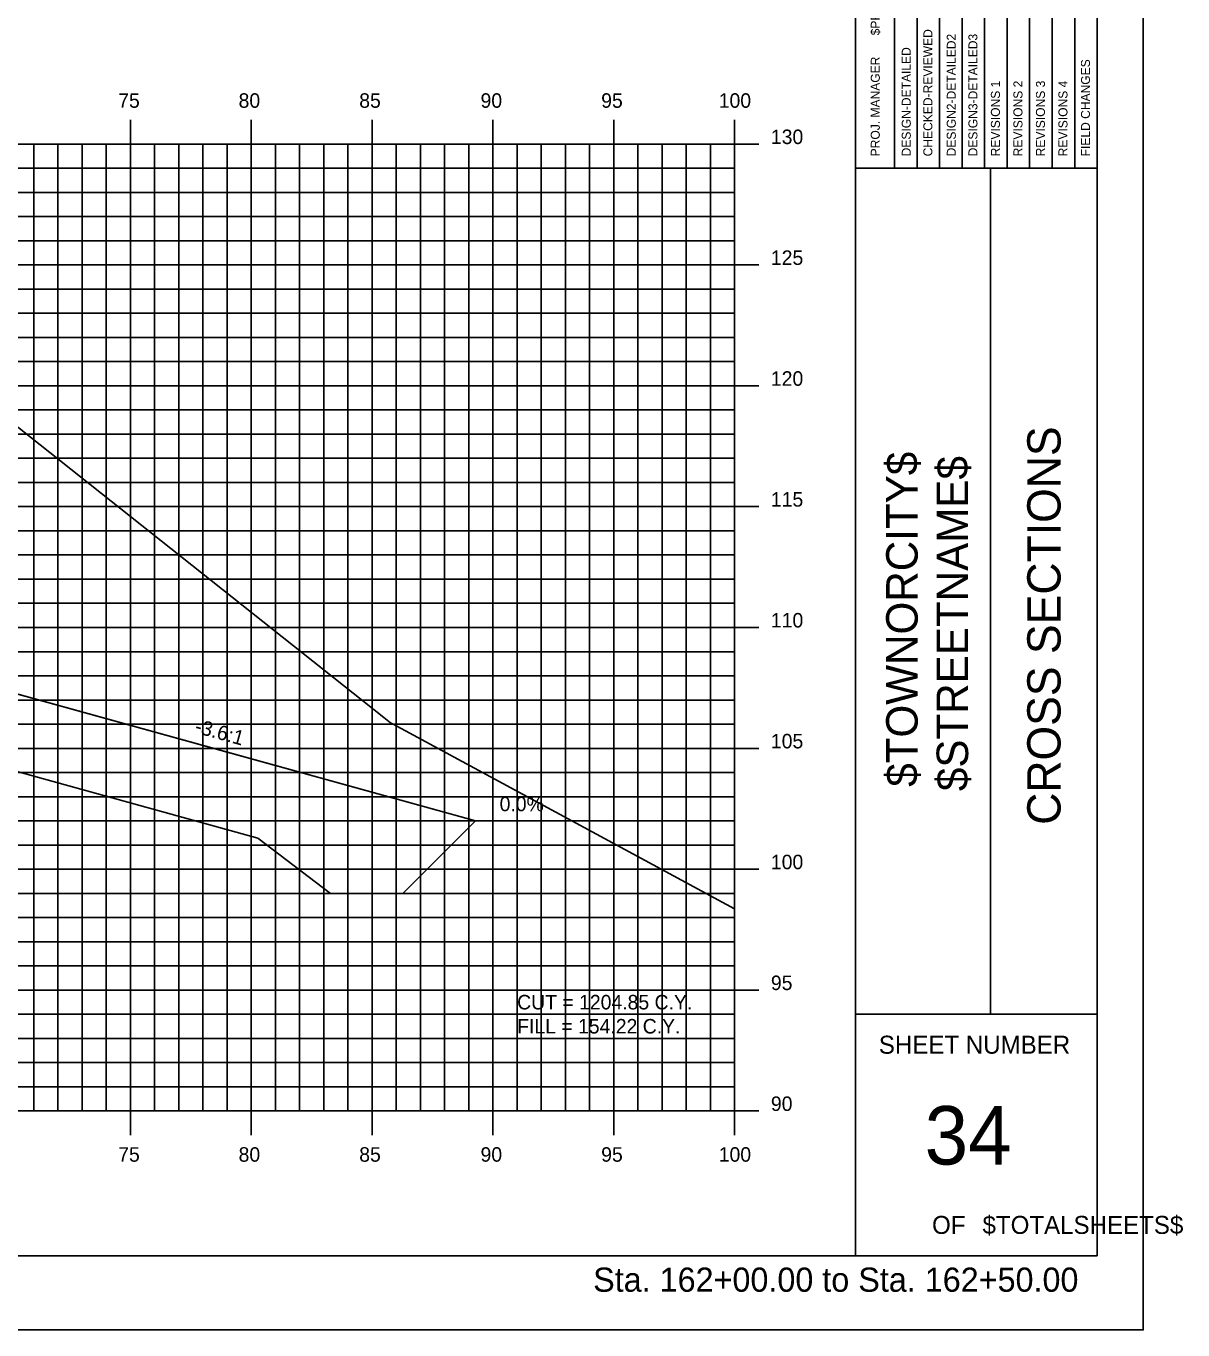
# Model space of a CAD drawing. Extents: x 850598 to 870284, y 366541 to 366651.
# Drawn here: x 854047.9 to 854095.8, y 366541.2 to 366595.1 of the extents above; entities that cross this region are included whole.
import ezdxf

# ---------------------------------------------------------------- set-up
doc = ezdxf.new("R2010")
doc.units = 0
for name, color, linetype in [('ANNOTATION', 7, 'Continuous'), ('BORDER', 7, 'Continuous'), ('D_Drainage_RipRap', 7, 'Continuous'), ('D_Roadway_Centerline', 7, 'Continuous'), ('D_Roadway_SlopeLines', 7, 'Continuous'), ('D_Text_Standard', 7, 'Continuous'), ('H_V ANNOTATION', 7, 'Continuous'), ('HIGHWAY_TITLE', 7, 'Continuous'), ('MAJOR', 7, 'Continuous'), ('MINOR', 7, 'Continuous'), ('PLOT BOUNDARY', 7, 'Continuous'), ('S_Roadway_Centerline', 7, 'Continuous')]:
    doc.layers.add(name, color=color, linetype=linetype)

msp = doc.modelspace()

# ---------------------------------------------------------------- linework, layer by layer
at = {"layer": 'BORDER'}
for p, q in [((854082.245, 366544.225), (854082.245, 366649.225)), ((854092.245, 366544.225), (854092.245, 366649.225)), ((854082.245, 366589.228), (854092.245, 366589.228)), ((854087.836, 366554.228), (854087.836, 366589.228)), ((854082.245, 366554.228), (854092.245, 366554.228)), ((853932.245, 366544.225), (854092.245, 366544.225))]:
    msp.add_line(p, q, dxfattribs=at)
for points in [[(854084.793, 366589.231), (854084.793, 366606.728)], [(854085.724, 366606.728), (854085.724, 366589.231)], [(854086.656, 366589.231), (854086.656, 366606.728)], [(854087.588, 366589.231), (854087.588, 366606.728)], [(854088.519, 366589.231), (854088.519, 366606.728)], [(854089.451, 366589.231), (854089.451, 366606.728)], [(854090.383, 366589.231), (854090.383, 366606.728)], [(854091.315, 366589.231), (854091.315, 366606.728)], [(854083.861, 366589.231), (854083.861, 366606.022)]]:
    msp.add_lwpolyline(points, dxfattribs=at)
at = {"layer": 'D_Drainage_RipRap'}
msp.add_lwpolyline([(854044.83, 366568.225), (854056.654, 366564.954), (854066.516, 366562.225), (854063.516, 366559.225), (854060.516, 366559.225), (854057.516, 366561.504), (854045.692, 366564.775), (854044.83, 366566.725), (854000.245, 366579.061), (854000.245, 366580.561)], close=True, dxfattribs=at)
at = {"layer": 'D_Roadway_Centerline'}
msp.add_lwpolyline([(853947.958, 366577.918), (853952.245, 366579.347), (853956.047, 366580.615), (853962.245, 366582.681), (853966.245, 366582.921), (853977.245, 366583.251), (853988.245, 366582.921), (853992.245, 366582.681), (853994.245, 366582.561), (854000.245, 366580.561), (854044.83, 366568.225), (854056.654, 366564.954), (854066.516, 366562.225), (854070.516, 366562.225)], dxfattribs=at)
at = {"layer": 'D_Roadway_SlopeLines'}
msp.add_lwpolyline([(854000.245, 366580.561), (854066.516, 366562.225), (854066.516, 366562.225)], dxfattribs=at)
at = {"layer": 'MAJOR'}
for p, q in [((854052.245, 366591.227), (854052.245, 366590.225)), ((854052.245, 366591.227), (854052.245, 366590.225)), ((854057.245, 366591.227), (854057.245, 366590.225)), ((854057.245, 366591.227), (854057.245, 366590.225)), ((854062.245, 366591.227), (854062.245, 366590.225)), ((854062.245, 366591.227), (854062.245, 366590.225)), ((854067.245, 366591.227), (854067.245, 366590.225)), ((854067.245, 366591.227), (854067.245, 366590.225)), ((854072.245, 366591.227), (854072.245, 366590.225)), ((854072.245, 366591.227), (854072.245, 366590.225)), ((854077.245, 366591.227), (854077.245, 366590.225)), ((854077.245, 366591.227), (854077.245, 366590.225)), ((853937.245, 366590.225), (854077.245, 366590.225)), ((853937.245, 366590.225), (854077.245, 366590.225)), ((853937.245, 366590.225), (854077.245, 366590.225)), ((853937.245, 366590.225), (854077.245, 366590.225)), ((854052.245, 366550.225), (854052.245, 366590.225)), ((854052.245, 366550.225), (854052.245, 366590.225)), ((854057.245, 366550.225), (854057.245, 366590.225)), ((854057.245, 366550.225), (854057.245, 366590.225)), ((854062.245, 366550.225), (854062.245, 366590.225)), ((854062.245, 366550.225), (854062.245, 366590.225)), ((854067.245, 366550.225), (854067.245, 366590.225)), ((854067.245, 366550.225), (854067.245, 366590.225)), ((854072.245, 366550.225), (854072.245, 366590.225)), ((854072.245, 366550.225), (854072.245, 366590.225)), ((854078.247, 366590.225), (854076.243, 366590.225)), ((854078.247, 366590.225), (854076.243, 366590.225)), ((854077.245, 366550.225), (854077.245, 366590.225)), ((854077.245, 366550.225), (854077.245, 366590.225)), ((854077.245, 366550.225), (854077.245, 366590.225)), ((854077.245, 366550.225), (854077.245, 366590.225)), ((853937.245, 366585.225), (854077.245, 366585.225)), ((853937.245, 366585.225), (854077.245, 366585.225)), ((854078.247, 366585.225), (854076.243, 366585.225)), ((854078.247, 366585.225), (854076.243, 366585.225)), ((853937.245, 366580.225), (854077.245, 366580.225)), ((853937.245, 366580.225), (854077.245, 366580.225)), ((854078.247, 366580.225), (854076.243, 366580.225)), ((854078.247, 366580.225), (854076.243, 366580.225)), ((853937.245, 366575.225), (854077.245, 366575.225)), ((853937.245, 366575.225), (854077.245, 366575.225)), ((854078.247, 366575.225), (854076.243, 366575.225)), ((854078.247, 366575.225), (854076.243, 366575.225)), ((853937.245, 366570.225), (854077.245, 366570.225)), ((853937.245, 366570.225), (854077.245, 366570.225)), ((854078.247, 366570.225), (854076.243, 366570.225)), ((854078.247, 366570.225), (854076.243, 366570.225)), ((853937.245, 366565.225), (854077.245, 366565.225)), ((853937.245, 366565.225), (854077.245, 366565.225)), ((854078.247, 366565.225), (854076.243, 366565.225)), ((854078.247, 366565.225), (854076.243, 366565.225)), ((853937.245, 366560.225), (854077.245, 366560.225)), ((853937.245, 366560.225), (854077.245, 366560.225)), ((854078.247, 366560.225), (854076.243, 366560.225)), ((854078.247, 366560.225), (854076.243, 366560.225)), ((853937.245, 366555.225), (854077.245, 366555.225)), ((853937.245, 366555.225), (854077.245, 366555.225)), ((854078.247, 366555.225), (854076.243, 366555.225)), ((854078.247, 366555.225), (854076.243, 366555.225)), ((853937.245, 366550.225), (854077.245, 366550.225)), ((853937.245, 366550.225), (854077.245, 366550.225)), ((853937.245, 366550.225), (854077.245, 366550.225)), ((853937.245, 366550.225), (854077.245, 366550.225)), ((854052.245, 366549.223), (854052.245, 366550.225)), ((854052.245, 366549.223), (854052.245, 366550.225)), ((854057.245, 366549.223), (854057.245, 366550.225)), ((854057.245, 366549.223), (854057.245, 366550.225)), ((854062.245, 366549.223), (854062.245, 366550.225)), ((854062.245, 366549.223), (854062.245, 366550.225)), ((854067.245, 366549.223), (854067.245, 366550.225)), ((854067.245, 366549.223), (854067.245, 366550.225)), ((854072.245, 366549.223), (854072.245, 366550.225)), ((854072.245, 366549.223), (854072.245, 366550.225)), ((854078.247, 366550.225), (854076.243, 366550.225)), ((854078.247, 366550.225), (854076.243, 366550.225)), ((854077.245, 366549.223), (854077.245, 366550.225)), ((854077.245, 366549.223), (854077.245, 366550.225))]:
    msp.add_line(p, q, dxfattribs=at)
at = {"layer": 'MINOR'}
for p, q in [((854048.245, 366550.225), (854048.245, 366590.225)), ((854048.245, 366550.225), (854048.245, 366590.225)), ((854049.245, 366550.225), (854049.245, 366590.225)), ((854049.245, 366550.225), (854049.245, 366590.225)), ((854050.245, 366550.225), (854050.245, 366590.225)), ((854050.245, 366550.225), (854050.245, 366590.225)), ((854051.245, 366550.225), (854051.245, 366590.225)), ((854051.245, 366550.225), (854051.245, 366590.225)), ((854053.245, 366550.225), (854053.245, 366590.225)), ((854053.245, 366550.225), (854053.245, 366590.225)), ((854054.245, 366550.225), (854054.245, 366590.225)), ((854054.245, 366550.225), (854054.245, 366590.225)), ((854055.245, 366550.225), (854055.245, 366590.225)), ((854055.245, 366550.225), (854055.245, 366590.225)), ((854056.245, 366550.225), (854056.245, 366590.225)), ((854056.245, 366550.225), (854056.245, 366590.225)), ((854058.245, 366550.225), (854058.245, 366590.225)), ((854058.245, 366550.225), (854058.245, 366590.225)), ((854059.245, 366550.225), (854059.245, 366590.225)), ((854059.245, 366550.225), (854059.245, 366590.225)), ((854060.245, 366550.225), (854060.245, 366590.225)), ((854060.245, 366550.225), (854060.245, 366590.225)), ((854061.245, 366550.225), (854061.245, 366590.225)), ((854061.245, 366550.225), (854061.245, 366590.225)), ((854063.245, 366550.225), (854063.245, 366590.225)), ((854063.245, 366550.225), (854063.245, 366590.225)), ((854064.245, 366550.225), (854064.245, 366590.225)), ((854064.245, 366550.225), (854064.245, 366590.225)), ((854065.245, 366550.225), (854065.245, 366590.225)), ((854065.245, 366550.225), (854065.245, 366590.225)), ((854066.245, 366550.225), (854066.245, 366590.225)), ((854066.245, 366550.225), (854066.245, 366590.225)), ((854068.245, 366550.225), (854068.245, 366590.225)), ((854068.245, 366550.225), (854068.245, 366590.225)), ((854069.245, 366550.225), (854069.245, 366590.225)), ((854069.245, 366550.225), (854069.245, 366590.225)), ((854070.245, 366550.225), (854070.245, 366590.225)), ((854070.245, 366550.225), (854070.245, 366590.225)), ((854071.245, 366550.225), (854071.245, 366590.225)), ((854071.245, 366550.225), (854071.245, 366590.225)), ((854073.245, 366550.225), (854073.245, 366590.225)), ((854073.245, 366550.225), (854073.245, 366590.225)), ((854074.245, 366550.225), (854074.245, 366590.225)), ((854074.245, 366550.225), (854074.245, 366590.225)), ((854075.245, 366550.225), (854075.245, 366590.225)), ((854075.245, 366550.225), (854075.245, 366590.225)), ((854076.245, 366550.225), (854076.245, 366590.225)), ((854076.245, 366550.225), (854076.245, 366590.225)), ((853937.245, 366589.225), (854077.245, 366589.225)), ((853937.245, 366589.225), (854077.245, 366589.225)), ((854077.245, 366589.225), (854076.243, 366589.225)), ((854077.245, 366589.225), (854076.243, 366589.225)), ((853937.245, 366588.225), (854077.245, 366588.225)), ((853937.245, 366588.225), (854077.245, 366588.225)), ((854077.245, 366588.225), (854076.243, 366588.225)), ((854077.245, 366588.225), (854076.243, 366588.225)), ((853937.245, 366587.225), (854077.245, 366587.225)), ((853937.245, 366587.225), (854077.245, 366587.225)), ((854077.245, 366587.225), (854076.243, 366587.225)), ((854077.245, 366587.225), (854076.243, 366587.225)), ((853937.245, 366586.225), (854077.245, 366586.225)), ((853937.245, 366586.225), (854077.245, 366586.225)), ((854077.245, 366586.225), (854076.243, 366586.225)), ((854077.245, 366586.225), (854076.243, 366586.225)), ((853937.245, 366584.225), (854077.245, 366584.225)), ((853937.245, 366584.225), (854077.245, 366584.225)), ((854077.245, 366584.225), (854076.243, 366584.225)), ((854077.245, 366584.225), (854076.243, 366584.225)), ((853937.245, 366583.225), (854077.245, 366583.225)), ((853937.245, 366583.225), (854077.245, 366583.225)), ((854077.245, 366583.225), (854076.243, 366583.225)), ((854077.245, 366583.225), (854076.243, 366583.225)), ((853937.245, 366582.225), (854077.245, 366582.225)), ((853937.245, 366582.225), (854077.245, 366582.225)), ((854077.245, 366582.225), (854076.243, 366582.225)), ((854077.245, 366582.225), (854076.243, 366582.225)), ((853937.245, 366581.225), (854077.245, 366581.225)), ((853937.245, 366581.225), (854077.245, 366581.225)), ((854077.245, 366581.225), (854076.243, 366581.225)), ((854077.245, 366581.225), (854076.243, 366581.225)), ((853937.245, 366579.225), (854077.245, 366579.225)), ((853937.245, 366579.225), (854077.245, 366579.225)), ((854077.245, 366579.225), (854076.243, 366579.225)), ((854077.245, 366579.225), (854076.243, 366579.225)), ((853937.245, 366578.225), (854077.245, 366578.225)), ((853937.245, 366578.225), (854077.245, 366578.225)), ((854077.245, 366578.225), (854076.243, 366578.225)), ((854077.245, 366578.225), (854076.243, 366578.225)), ((853937.245, 366577.225), (854077.245, 366577.225)), ((853937.245, 366577.225), (854077.245, 366577.225)), ((854077.245, 366577.225), (854076.243, 366577.225)), ((854077.245, 366577.225), (854076.243, 366577.225)), ((853937.245, 366576.225), (854077.245, 366576.225)), ((853937.245, 366576.225), (854077.245, 366576.225)), ((854077.245, 366576.225), (854076.243, 366576.225)), ((854077.245, 366576.225), (854076.243, 366576.225)), ((853937.245, 366574.225), (854077.245, 366574.225)), ((853937.245, 366574.225), (854077.245, 366574.225)), ((854077.245, 366574.225), (854076.243, 366574.225)), ((854077.245, 366574.225), (854076.243, 366574.225)), ((853937.245, 366573.225), (854077.245, 366573.225)), ((853937.245, 366573.225), (854077.245, 366573.225)), ((854077.245, 366573.225), (854076.243, 366573.225)), ((854077.245, 366573.225), (854076.243, 366573.225)), ((853937.245, 366572.225), (854077.245, 366572.225)), ((853937.245, 366572.225), (854077.245, 366572.225)), ((854077.245, 366572.225), (854076.243, 366572.225)), ((854077.245, 366572.225), (854076.243, 366572.225)), ((853937.245, 366571.225), (854077.245, 366571.225)), ((853937.245, 366571.225), (854077.245, 366571.225)), ((854077.245, 366571.225), (854076.243, 366571.225)), ((854077.245, 366571.225), (854076.243, 366571.225)), ((853937.245, 366569.225), (854077.245, 366569.225)), ((853937.245, 366569.225), (854077.245, 366569.225)), ((854077.245, 366569.225), (854076.243, 366569.225)), ((854077.245, 366569.225), (854076.243, 366569.225)), ((853937.245, 366568.225), (854077.245, 366568.225)), ((853937.245, 366568.225), (854077.245, 366568.225)), ((854077.245, 366568.225), (854076.243, 366568.225)), ((854077.245, 366568.225), (854076.243, 366568.225)), ((853937.245, 366567.225), (854077.245, 366567.225)), ((853937.245, 366567.225), (854077.245, 366567.225)), ((854077.245, 366567.225), (854076.243, 366567.225)), ((854077.245, 366567.225), (854076.243, 366567.225)), ((853937.245, 366566.225), (854077.245, 366566.225)), ((853937.245, 366566.225), (854077.245, 366566.225)), ((854077.245, 366566.225), (854076.243, 366566.225)), ((854077.245, 366566.225), (854076.243, 366566.225)), ((853937.245, 366564.225), (854077.245, 366564.225)), ((853937.245, 366564.225), (854077.245, 366564.225)), ((854077.245, 366564.225), (854076.243, 366564.225)), ((854077.245, 366564.225), (854076.243, 366564.225)), ((853937.245, 366563.225), (854077.245, 366563.225)), ((853937.245, 366563.225), (854077.245, 366563.225)), ((854077.245, 366563.225), (854076.243, 366563.225)), ((854077.245, 366563.225), (854076.243, 366563.225)), ((853937.245, 366562.225), (854077.245, 366562.225)), ((853937.245, 366562.225), (854077.245, 366562.225)), ((854077.245, 366562.225), (854076.243, 366562.225)), ((854077.245, 366562.225), (854076.243, 366562.225)), ((853937.245, 366561.225), (854077.245, 366561.225)), ((853937.245, 366561.225), (854077.245, 366561.225)), ((854077.245, 366561.225), (854076.243, 366561.225)), ((854077.245, 366561.225), (854076.243, 366561.225)), ((853937.245, 366559.225), (854077.245, 366559.225)), ((853937.245, 366559.225), (854077.245, 366559.225)), ((854077.245, 366559.225), (854076.243, 366559.225)), ((854077.245, 366559.225), (854076.243, 366559.225)), ((853937.245, 366558.225), (854077.245, 366558.225)), ((853937.245, 366558.225), (854077.245, 366558.225)), ((854077.245, 366558.225), (854076.243, 366558.225)), ((854077.245, 366558.225), (854076.243, 366558.225)), ((853937.245, 366557.225), (854077.245, 366557.225)), ((853937.245, 366557.225), (854077.245, 366557.225)), ((854077.245, 366557.225), (854076.243, 366557.225)), ((854077.245, 366557.225), (854076.243, 366557.225)), ((853937.245, 366556.225), (854077.245, 366556.225)), ((853937.245, 366556.225), (854077.245, 366556.225)), ((854077.245, 366556.225), (854076.243, 366556.225)), ((854077.245, 366556.225), (854076.243, 366556.225)), ((853937.245, 366554.225), (854077.245, 366554.225)), ((853937.245, 366554.225), (854077.245, 366554.225)), ((854077.245, 366554.225), (854076.243, 366554.225)), ((854077.245, 366554.225), (854076.243, 366554.225)), ((853937.245, 366553.225), (854077.245, 366553.225)), ((853937.245, 366553.225), (854077.245, 366553.225)), ((854077.245, 366553.225), (854076.243, 366553.225)), ((854077.245, 366553.225), (854076.243, 366553.225)), ((853937.245, 366552.225), (854077.245, 366552.225)), ((853937.245, 366552.225), (854077.245, 366552.225)), ((854077.245, 366552.225), (854076.243, 366552.225)), ((854077.245, 366552.225), (854076.243, 366552.225)), ((853937.245, 366551.225), (854077.245, 366551.225)), ((853937.245, 366551.225), (854077.245, 366551.225)), ((854077.245, 366551.225), (854076.243, 366551.225)), ((854077.245, 366551.225), (854076.243, 366551.225))]:
    msp.add_line(p, q, dxfattribs=at)
at = {"layer": 'PLOT BOUNDARY'}
msp.add_lwpolyline([(853924.152, 366541.166), (854094.152, 366541.166), (854094.152, 366651.166), (853924.152, 366651.166)], close=True, dxfattribs=at)
at = {"layer": 'S_Roadway_Centerline'}
msp.add_lwpolyline([(853937.245, 366577.589), (853953.952, 366578.102), (853958.284, 366578.209), (853961.567, 366578.362), (853996.352, 366579.666), (854000.386, 366580.603), (854005.5, 366581.736), (854007.691, 366582.114), (854010.372, 366582.453), (854017.329, 366582.738), (854025.248, 366583.067), (854032.377, 366582.712), (854039.306, 366582.342), (854040.544, 366582.298), (854041.604, 366582.253), (854042.845, 366581.856), (854043.896, 366581.436), (854062.734, 366566.504), (854063.008, 366566.279), (854063.114, 366566.229), (854077.245, 366558.586)], dxfattribs=at)

# ---------------------------------------------------------------- texts
at = {"layer": 'ANNOTATION'}
msp.add_text('-3.6:1', height=0.6, rotation=344.5349, dxfattribs=at).set_placement((854054.871, 366565.885))
msp.add_text('0.0%', height=0.6, dxfattribs=at).set_placement((854067.521, 366562.625))
at = {"layer": 'BORDER'}
for s, height, rotation, p in [('$PROJMANAGER$', 0.37275, 90, (854083.25, 366594.723)), ('CHECKED-REVIEWED', 0.37275, 90, (854085.426, 366589.716)), ('DESIGN2-DETAILED2', 0.37275, 90, (854086.395, 366589.716)), ('DESIGN3-DETAILED3', 0.37275, 90, (854087.29, 366589.716)), ('PROJ. MANAGER', 0.37275, 90, (854083.25, 366589.716)), ('DESIGN-DETAILED', 0.37275, 90, (854084.532, 366589.716)), ('FIELD CHANGES', 0.37275, 90, (854091.948, 366589.716)), ('REVISIONS 1', 0.37275, 90, (854088.221, 366589.716)), ('REVISIONS 2', 0.37275, 90, (854089.153, 366589.716)), ('REVISIONS 3', 0.37275, 90, (854090.085, 366589.716)), ('REVISIONS 4', 0.37275, 90, (854091.016, 366589.716)), ('CROSS SECTIONS', 1.37787, 90, (854090.73, 366562.062)), ('SHEET NUMBER', 0.74527, 360, (854083.211, 366552.592)), ('34', 2.4194, 360, (854085.107, 366548.008)), ('OF', 0.7453, 360, (854085.412, 366545.138)), ('$TOTALSHEETS$', 0.74527, 360, (854087.502, 366545.138))]:
    msp.add_text(s, height=height, rotation=rotation, dxfattribs=at).set_placement(p)
at = {"layer": 'D_Text_Standard'}
for s, p in [('CUT = 1204.85 C.Y.', (854068.245, 366554.425)), ('FILL = 154.22 C.Y.', (854068.245, 366553.429))]:
    msp.add_text(s, height=0.6, dxfattribs=at).set_placement(p)
at = {"layer": 'H_V ANNOTATION'}
for s, height, p in [('75', 0.6, (854051.739, 366591.725)), ('80', 0.6, (854056.72, 366591.725)), ('85', 0.6, (854061.712, 366591.725)), ('90', 0.6, (854066.731, 366591.725)), ('95', 0.6, (854071.723, 366591.725)), ('100', 0.6, (854076.587, 366591.725)), ('130', 0.6, (854078.745, 366590.225)), ('125', 0.6, (854078.745, 366585.225)), ('120', 0.6, (854078.745, 366580.225)), ('115', 0.6, (854078.745, 366575.225)), ('110', 0.6, (854078.745, 366570.225)), ('105', 0.6, (854078.745, 366565.225)), ('100', 0.6, (854078.745, 366560.225)), ('95', 0.6, (854078.745, 366555.225)), ('90', 0.6, (854078.745, 366550.225)), ('75', 0.6, (854051.739, 366548.125)), ('80', 0.6, (854056.72, 366548.125)), ('85', 0.6, (854061.712, 366548.125)), ('90', 0.6, (854066.731, 366548.125)), ('95', 0.6, (854071.723, 366548.125)), ('100', 0.6, (854076.587, 366548.125)), ('Sta. 162+00.00 to Sta. 162+50.00', 1.0002, (854071.391, 366542.745))]:
    msp.add_text(s, height=height, dxfattribs=at).set_placement(p)
at = {"layer": 'HIGHWAY_TITLE'}
for s, p in [('$TOWNORCITY$', (854084.818, 366563.637)), ('$STREETNAME$', (854086.905, 366563.457))]:
    msp.add_text(s, height=1.30428, rotation=90, dxfattribs=at).set_placement(p)

doc.saveas('drawing.dxf')
